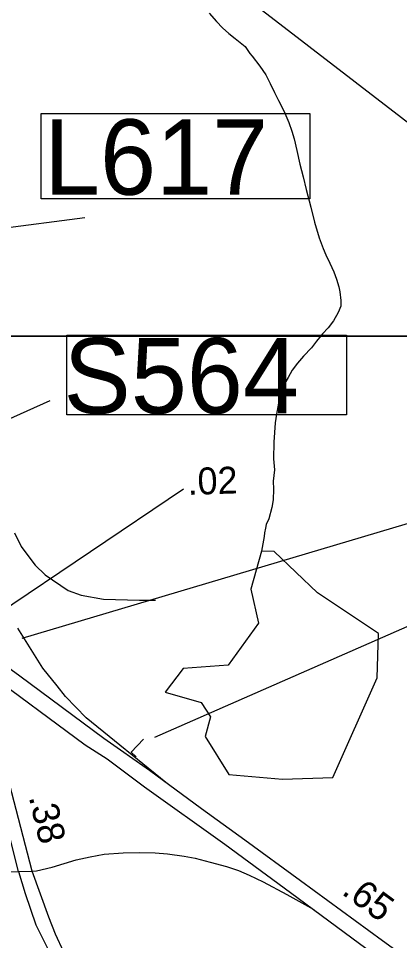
# Model space of a CAD drawing. Extents: x 2082433 to 2279600, y 546599 to 755198.
# Drawn here: x 2175191 to 2176960, y 671670 to 675952 of the extents above; entities that cross this region are included whole.
import ezdxf

# ---------------------------------------------------------------- set-up
doc = ezdxf.new("R2010")
doc.units = 0
for name, color, linetype in [('Exist Hydrographic Misc Water Feature', 7, 'Continuous'), ('Exist Hydrographic Pond Under 1500 Sq Ft', 7, 'Continuous'), ('Exist Road Primary Interstate Ramp 1 Lane Attributed', 7, 'Continuous'), ('Exist Road Primary Interstate Structure Ovrhead Sign CELL', 7, 'Continuous'), ('Exist Road Primary Interstate Structure Ovrhead Sign Number Label', 7, 'Continuous'), ('Exist Road Primary US Divided Attributed', 7, 'Continuous'), ('Exist Road Primary US Mileage Hundredths English Label', 7, 'Continuous'), ('Exist Road Primary US Structure Cantilever Sign CELL', 7, 'Continuous'), ('Exist Road Primary US Structure Cantilever Sign Number Label', 7, 'Continuous'), ('Exist Road Primary US Structure Standard Bridge Number Label', 7, 'Continuous'), ('Exist Road Secondary Type 51 Attributed', 7, 'Continuous'), ('Exist Utilities Electrical Transmission Line', 7, 'Continuous'), ('Map Preparation Inset Cut Line', 7, 'Continuous')]:
    doc.layers.add(name, color=color, linetype=linetype)

msp = doc.modelspace()

# ---------------------------------------------------------------- linework, layer by layer
at = {"layer": 'Exist Hydrographic Misc Water Feature'}
msp.add_lwpolyline([(2176076.1, 675975.9), (2176110.5, 675937.8), (2176138.2, 675908.1), (2176168.3, 675882.4), (2176196.8, 675858.7), (2176243.2, 675820.9), (2176265.1, 675789.1), (2176275.4, 675777), (2176311.7, 675729.4), (2176339.8, 675689.4), (2176359.5, 675649.5), (2176379.8, 675607.9), (2176398.2, 675569.9), (2176422.4, 675522), (2176446.6, 675468.1), (2176460.7, 675428.2), (2176471.4, 675392.1), (2176483.7, 675338.3), (2176498.1, 675274.5), (2176512.2, 675216.8), (2176526.6, 675156.6), (2176549.1, 675075), (2176565.5, 675005.2), (2176587.5, 674933.3), (2176605.9, 674883.5), (2176618.4, 674853.2), (2176636.3, 674815.6), (2176654.7, 674775.5), (2176666.8, 674741.6), (2176678.7, 674705.7), (2176683.2, 674681.5), (2176687.3, 674642), (2176687.7, 674616), (2176675.8, 674585.7), (2176653.7, 674547.7), (2176628.1, 674515.5), (2176602, 674487.4), (2176574.8, 674453.4), (2176550.8, 674421.3), (2176514.9, 674382.9), (2176487, 674350.6), (2176461.4, 674318.4), (2176443.3, 674284.6), (2176427.5, 674258.6), (2176411.7, 674220.4), (2176398.2, 674164.5), (2176388.6, 674114.4), (2176382.8, 674074.4), (2176377.1, 673984.4), (2176375.7, 673906.3), (2176380, 673856.2), (2176374, 673802.3), (2176374.4, 673766.1), (2176373, 673716.5), (2176366.6, 673680.6), (2176353.1, 673628.2), (2176341.2, 673602), (2176337.3, 673584.4), (2176333.2, 673562.3), (2176331.8, 673546.3), (2176319.9, 673477.4)], dxfattribs=at)
at = {"layer": 'Exist Hydrographic Pond Under 1500 Sq Ft'}
msp.add_lwpolyline([(2176416.9, 672419.1), (2176650.1, 672427.5), (2176855.9, 672889.1), (2176862.9, 673095.7), (2176578.9, 673285.1), (2176378, 673476.2), (2176319.9, 673477.4), (2176269.9, 673301.3), (2176305, 673143.1), (2176163.9, 672949.2), (2175956, 672933.7), (2175872.9, 672823.8), (2176040, 672774.5), (2176082.1, 672708.1), (2176058.1, 672616.7), (2176167, 672440.6), (2176416.9, 672419.1)], dxfattribs=at)
at = {"layer": 'Exist Road Primary Interstate Ramp 1 Lane Attributed'}
for points in [[(2175254.5, 671992.7), (2175274.4, 671993.4), (2175347.8, 672011), (2175458.3, 672044.7), (2175524.6, 672058.5), (2175589, 672070.3), (2175676.8, 672077.6), (2175755.1, 672079), (2175825.1, 672076.9), (2175882.9, 672071.8), (2175960.4, 672061.5), (2176011.7, 672052), (2176080.5, 672034.4), (2176156.3, 672013.3), (2176211.9, 671994.3), (2176262.4, 671973.8), (2176327.5, 671942.3), (2176436.3, 671883.9), (2176561.9, 671813.8)], [(2175127, 671988.3), (2175192, 671990.5)], [(2175192, 671990.5), (2175254.5, 671992.7)]]:
    msp.add_lwpolyline(points, dxfattribs=at)
at = {"layer": 'Exist Road Primary Interstate Structure Ovrhead Sign CELL'}
msp.add_lwpolyline([(2175416.3, 674480.3), (2176714.2, 674480.3), (2176714.2, 674111.6), (2175416.3, 674111.6)], close=True, dxfattribs=at)
at = {"layer": 'Exist Road Primary Interstate Structure Ovrhead Sign Number Label'}
msp.add_line((2174374.6, 673742.4), (2175337.7, 674177.8), dxfattribs=at)
at = {"layer": 'Exist Road Primary US Divided Attributed'}
for points in [[(2175874.6, 672403.7), (2175505.2, 672703.7), (2175409.9, 672802.3), (2175370.2, 672852.7), (2175303.8, 672935.2), (2175188.2, 673119.6)], [(2177786.1, 671044.7), (2177665.4, 671116.9), (2177370.4, 671303.8), (2177168.3, 671460), (2176960.8, 671611), (2176881.3, 671668.2), (2176500.4, 671947.7), (2176242.5, 672136.3), (2176040.2, 672281.7), (2175799.8, 672458.8), (2175587.4, 672608.1), (2175197.9, 672897), (2175000.3, 673039.4)], [(2175192, 671990.5), (2174937.2, 672998.4)], [(2175254.5, 671992.7), (2175095.4, 672600.4), (2175027.6, 672928)], [(2175027.6, 672928), (2175500.8, 672578), (2175602.8, 672513.4), (2175775.6, 672382.9), (2176148.5, 672117.3), (2176454.6, 671893.4), (2176774, 671656.6), (2177180.2, 671357.2), (2177299.9, 671276.2), (2177478.9, 671148.4), (2177632.2, 671055.8), (2177763.5, 670979.7)], [(2175192, 671990.5), (2175222.5, 671888.9), (2175271.7, 671742.7), (2175403, 671480), (2175450.1, 671389), (2175491.4, 671310.1), (2175567.3, 671152.6), (2175630.3, 671008)], [(2175699, 671027.2), (2175638.7, 671164), (2175548.8, 671338.7), (2175472.4, 671484.8), (2175402.3, 671615.2), (2175363.6, 671699.7), (2175331.8, 671778.7), (2175254.5, 671992.7)]]:
    msp.add_lwpolyline(points, dxfattribs=at)
at = {"layer": 'Exist Road Primary US Mileage Hundredths English Label'}
msp.add_line((2175017.3, 673133.6), (2175957.4, 673767.5), dxfattribs=at)
at = {"layer": 'Exist Road Primary US Structure Cantilever Sign CELL'}
for q in [(2175771.7, 672605.4), (2175737.1, 672522.2)]:
    msp.add_line((2175714, 672543.9), q, dxfattribs=at)
at = {"layer": 'Exist Road Primary US Structure Cantilever Sign Number Label'}
for p, q in [((2174544.5, 674901.9), (2175499.9, 675027.4)), ((2175824.8, 672614.4), (2177652.5, 673416.3))]:
    msp.add_line(p, q, dxfattribs=at)
msp.add_lwpolyline([(2175296.7, 675509.9), (2176543.6, 675509.9), (2176543.6, 675113.2), (2175296.7, 675113.2)], close=True, dxfattribs=at)
at = {"layer": 'Exist Road Primary US Structure Standard Bridge Number Label'}
msp.add_line((2175207.9, 673074.1), (2177830.6, 673854.6), dxfattribs=at)
at = {"layer": 'Exist Road Secondary Type 51 Attributed'}
msp.add_lwpolyline([(2175173, 673563.4), (2175203.5, 673500.3), (2175234, 673457.6), (2175268.6, 673412.8), (2175315.4, 673367.3), (2175421.6, 673295), (2175482.6, 673274), (2175585.7, 673255.7), (2175753.2, 673250.2), (2175827.1, 673250.2)], dxfattribs=at)
at = {"layer": 'Exist Utilities Electrical Transmission Line'}
msp.add_lwpolyline([(2179547.9, 673684.5), (2179226.7, 673916.6), (2178927.5, 674142.9), (2178622.6, 674341), (2178127.1, 674654.1), (2177966.5, 674761.1), (2177615.2, 674993), (2176324.1, 675987.6), (2175808, 676382.4), (2175336, 676787.8), (2175205.4, 676906.8), (2175104.8, 677020.2), (2174955.8, 677205.4), (2174883.4, 677286.9), (2174766.6, 677404.2), (2174491.6, 677626.6), (2172361.2, 679266.1)], dxfattribs=at)
at = {"layer": 'Map Preparation Inset Cut Line'}
for points in [[(2151730.3, 712770.7), (2168818.9, 718725.2), (2222519.7, 718725.2), (2222519.7, 690019.9), (2207310.9, 690016.6), (2207310.9, 674476.7), (2146836.4, 674476.7), (2146836.4, 703813.9)], [(2115667.4, 674476.7), (2179108.5, 674476.7), (2179108.5, 645771.4), (2163899.7, 645768.1), (2163899.7, 630228.2), (2103425.3, 630228.2), (2103425.3, 662094.1)]]:
    msp.add_lwpolyline(points, close=True, dxfattribs=at)

# ---------------------------------------------------------------- texts
at = {"layer": 'Exist Road Primary Interstate Structure Ovrhead Sign CELL'}
msp.add_text('S564', height=350, dxfattribs=at).set_placement((2175400.3, 674117.7))
at = {"layer": 'Exist Road Primary US Mileage Hundredths English Label'}
for s, rotation, p in [('.02', 1.8462, (2175977.9, 673738.8)), ('.38', 283.133, (2175238.5, 672336.4)), ('.65', 323.7273, (2176686.8, 671888.4))]:
    msp.add_text(s, height=125, rotation=rotation, dxfattribs=at).set_placement(p)
at = {"layer": 'Exist Road Primary US Structure Cantilever Sign Number Label'}
msp.add_text('L617', height=350, dxfattribs=at).set_placement((2175309.2, 675133))

doc.saveas('drawing.dxf')
